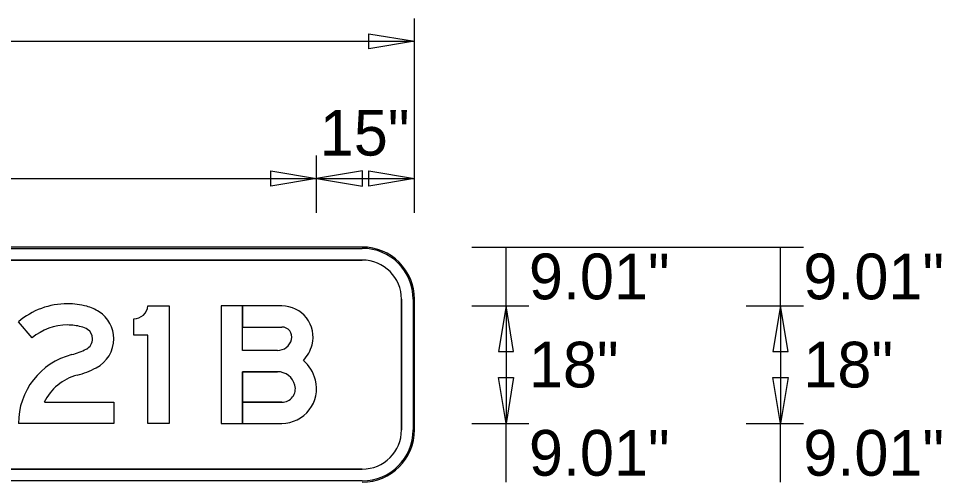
# Model space of a CAD drawing. Extents: x 2149961 to 2150220, y 145114 to 145240.
# Drawn here: x 2149993.88 to 2150005.65, y 145233.27 to 145239.18 of the extents above; entities that cross this region are included whole.
import ezdxf

# ---------------------------------------------------------------- set-up
doc = ezdxf.new("R2010")
doc.units = 0
for name, color, linetype in [('GSBWFILL', 7, 'Continuous'), ('GSCOLORFILL', 7, 'Continuous'), ('GSDIMS', 7, 'Continuous'), ('GSOUTLINE', 7, 'Continuous')]:
    doc.layers.add(name, color=color, linetype=linetype)

msp = doc.modelspace()

# ---------------------------------------------------------------- linework, layer by layer
at = {"layer": 'GSBWFILL'}
for p, q in [((2149998.263, 145236.263), (2149986.596, 145236.263)), ((2149986.596, 145236.096), (2149998.263, 145236.096)), ((2149998.763, 145235.596), (2149998.763, 145233.929)), ((2149998.93, 145233.929), (2149998.93, 145235.596)), ((2149998.263, 145233.429), (2149986.597, 145233.429))]:
    msp.add_line(p, q, dxfattribs=at)
for points in [[(2149995.529, 145235.512), (2149995.799, 145235.512), (2149995.799, 145234.012)], [(2149997.18, 145234.942), (2149996.735, 145234.942), (2149996.735, 145235.512), (2149996.465, 145235.512), (2149996.465, 145234.012), (2149996.735, 145234.012)], [(2149997.238, 145235.512), (2149996.735, 145235.512), (2149996.735, 145235.242), (2149997.238, 145235.242)], [(2149994.053, 145235.103), (2149993.879, 145235.309)], [(2149995.799, 145234.012), (2149995.529, 145234.012), (2149995.529, 145235.137), (2149995.349, 145235.137), (2149995.349, 145235.347)], [(2149996.735, 145234.012), (2149996.735, 145234.672), (2149997.18, 145234.672)], [(2149994.209, 145234.282), (2149995.094, 145234.282), (2149995.094, 145234.012), (2149993.879, 145234.012)], [(2149997.238, 145234.282), (2149996.735, 145234.282), (2149996.735, 145234.012), (2149997.238, 145234.012)]]:
    msp.add_lwpolyline(points, dxfattribs=at)
for centre, radius, start, end in [((2149998.263, 145235.596), 0.667, 0, 90), ((2149998.263, 145235.596), 0.5, 0, 90), ((2149998.263, 145233.929), 0.667, 270, 0), ((2149998.263, 145233.929), 0.5, 270, 0)]:
    msp.add_arc(centre, radius, start, end, dxfattribs=at)
for centre, major_axis, ratio, start_param, end_param in [((2149994.505, 145234.571), (0, 0.968), 0.999995, 0, 0.70376), ((2149994.505, 145234.59), (0, 0.948), 0.999995, 6.02311, 6.283185), ((2149994.607, 145234.975), (0, 0.55), 0.999995, 5.706931, 6.02311), ((2149994.684, 145235.093), (0, 0.41), 0.999995, 4.712389, 5.706931), ((2149995.349, 145235.528), (0, 0.181), 0.999988, 3.141593, 4.625487), ((2149997.238, 145235.115), (0, 0.397), 0.999994, 4.459709, 6.283185), ((2149994.505, 145234.571), (0, 0.698), 0.999995, 0, 0.70376), ((2149994.505, 145234.59), (0, 0.678), 0.999995, 6.02311, 6.283185), ((2149994.607, 145234.975), (0, 0.28), 0.999995, 5.706931, 6.02311), ((2149994.684, 145235.093), (0, 0.14), 0.999995, 4.712389, 5.706931), ((2149997.238, 145235.115), (0, 0.127), 0.999994, 4.459709, 6.283185), ((2149994.675, 145235.093), (0, 0.149), 0.999995, 3.626327, 4.712389), ((2149994.675, 145235.093), (0, 0.419), 0.999995, 3.626327, 4.712389), ((2149997.18, 145235.13), (0, 0.187), 0.999994, 3.141593, 4.459709), ((2149994.35, 145235.708), (0, 0.845), 0.999995, 3.392123, 3.626327), ((2149997.18, 145235.13), (0, 0.457), 0.999994, 3.95686, 4.459709), ((2149994.784, 145234.012), (0, 0.906), 0.999995, 0.25053, 1.570796), ((2149994.35, 145235.708), (0, 1.115), 0.999995, 3.392123, 3.626327), ((2149997.18, 145234.44), (0, 0.502), 0.999994, 4.965069, 5.558736), ((2149994.784, 145234.012), (0, 0.636), 0.999995, 0.25053, 1.132058), ((2149997.18, 145234.44), (0, 0.232), 0.999994, 4.965069, 6.283185), ((2149997.238, 145234.455), (0, 0.442), 0.999994, 3.141593, 4.965069), ((2149997.238, 145234.455), (0, 0.172), 0.999994, 3.141593, 4.965069)]:
    msp.add_ellipse(centre, major_axis=major_axis, ratio=ratio, start_param=start_param, end_param=end_param, dxfattribs=at)
at = {"layer": 'GSCOLORFILL'}
for p, q in [((2149998.263, 145236.263), (2149986.596, 145236.263)), ((2149998.263, 145236.263), (2149986.596, 145236.263)), ((2149998.263, 145236.263), (2149986.596, 145236.263)), ((2149986.596, 145236.246), (2149998.263, 145236.246)), ((2149986.596, 145236.096), (2149998.263, 145236.096)), ((2149998.763, 145235.596), (2149998.763, 145233.929)), ((2149998.913, 145235.596), (2149998.913, 145233.929)), ((2149998.93, 145233.929), (2149998.93, 145235.596)), ((2149998.93, 145233.929), (2149998.93, 145235.596)), ((2149998.93, 145233.929), (2149998.93, 145235.596)), ((2149998.263, 145233.429), (2149986.597, 145233.429)), ((2149998.263, 145233.279), (2149986.596, 145233.279))]:
    msp.add_line(p, q, dxfattribs=at)
for points in [[(2149995.529, 145235.512), (2149995.799, 145235.512), (2149995.799, 145234.012)], [(2149997.18, 145234.942), (2149996.735, 145234.942), (2149996.735, 145235.512), (2149996.465, 145235.512), (2149996.465, 145234.012), (2149996.735, 145234.012)], [(2149997.238, 145235.512), (2149996.735, 145235.512), (2149996.735, 145235.242), (2149997.238, 145235.242)], [(2149994.053, 145235.103), (2149993.879, 145235.309)], [(2149995.799, 145234.012), (2149995.529, 145234.012), (2149995.529, 145235.137), (2149995.349, 145235.137), (2149995.349, 145235.347)], [(2149996.735, 145234.012), (2149996.735, 145234.672), (2149997.18, 145234.672)], [(2149994.209, 145234.282), (2149995.094, 145234.282), (2149995.094, 145234.012), (2149993.879, 145234.012)], [(2149997.238, 145234.282), (2149996.735, 145234.282), (2149996.735, 145234.012), (2149997.238, 145234.012)]]:
    msp.add_lwpolyline(points, dxfattribs=at)
for centre, radius, start, end in [((2149998.263, 145235.596), 0.667, 0, 90), ((2149998.263, 145235.596), 0.667, 0, 90), ((2149998.263, 145235.596), 0.667, 0, 90), ((2149998.263, 145235.596), 0.65, 0, 90), ((2149998.263, 145235.596), 0.5, 0, 90), ((2149998.263, 145233.929), 0.667, 270, 0), ((2149998.263, 145233.929), 0.667, 270, 0), ((2149998.263, 145233.929), 0.5, 270, 0), ((2149998.263, 145233.929), 0.667, 270, 0), ((2149998.263, 145233.929), 0.65, 270, 0)]:
    msp.add_arc(centre, radius, start, end, dxfattribs=at)
for centre, major_axis, ratio, start_param, end_param in [((2149994.505, 145234.571), (0, 0.968), 0.999995, 0, 0.70376), ((2149994.505, 145234.59), (0, 0.948), 0.999995, 6.02311, 6.283185), ((2149994.607, 145234.975), (0, 0.55), 0.999995, 5.706931, 6.02311), ((2149994.684, 145235.093), (0, 0.41), 0.999995, 4.712389, 5.706931), ((2149995.349, 145235.528), (0, 0.181), 0.999988, 3.141593, 4.625487), ((2149997.238, 145235.115), (0, 0.397), 0.999994, 4.459709, 6.283185), ((2149994.505, 145234.571), (0, 0.698), 0.999995, 0, 0.70376), ((2149994.505, 145234.59), (0, 0.678), 0.999995, 6.02311, 6.283185), ((2149994.607, 145234.975), (0, 0.28), 0.999995, 5.706931, 6.02311), ((2149994.684, 145235.093), (0, 0.14), 0.999995, 4.712389, 5.706931), ((2149997.238, 145235.115), (0, 0.127), 0.999994, 4.459709, 6.283185), ((2149994.675, 145235.093), (0, 0.149), 0.999995, 3.626327, 4.712389), ((2149994.675, 145235.093), (0, 0.419), 0.999995, 3.626327, 4.712389), ((2149997.18, 145235.13), (0, 0.187), 0.999994, 3.141593, 4.459709), ((2149994.35, 145235.708), (0, 0.845), 0.999995, 3.392123, 3.626327), ((2149997.18, 145235.13), (0, 0.457), 0.999994, 3.95686, 4.459709), ((2149994.784, 145234.012), (0, 0.906), 0.999995, 0.25053, 1.570796), ((2149994.35, 145235.708), (0, 1.115), 0.999995, 3.392123, 3.626327), ((2149997.18, 145234.44), (0, 0.502), 0.999994, 4.965069, 5.558736), ((2149994.784, 145234.012), (0, 0.636), 0.999995, 0.25053, 1.132058), ((2149997.18, 145234.44), (0, 0.232), 0.999994, 4.965069, 6.283185), ((2149997.238, 145234.455), (0, 0.442), 0.999994, 3.141593, 4.965069), ((2149997.238, 145234.455), (0, 0.172), 0.999994, 3.141593, 4.965069)]:
    msp.add_ellipse(centre, major_axis=major_axis, ratio=ratio, start_param=start_param, end_param=end_param, dxfattribs=at)
at = {"layer": 'GSDIMS'}
for p, q in [((2149998.93, 145238.45), (2149998.93, 145239.18)), ((2149985.929, 145238.888), (2149998.93, 145238.888)), ((2149998.93, 145236.7), (2149998.93, 145238.45)), ((2149997.68, 145236.7), (2149997.68, 145237.43)), ((2149997.68, 145236.7), (2149997.68, 145237.43)), ((2149998.93, 145236.7), (2149998.93, 145237.43)), ((2149987.179, 145237.138), (2149997.68, 145237.138)), ((2149997.68, 145237.138), (2149998.93, 145237.138)), ((2149999.659, 145236.263), (2150000.388, 145236.263)), ((2149999.659, 145236.263), (2150003.159, 145236.263)), ((2150000.096, 145235.512), (2150000.096, 145236.263)), ((2150003.159, 145236.263), (2150003.888, 145236.263)), ((2150003.596, 145235.512), (2150003.596, 145236.263)), ((2149999.659, 145235.512), (2150000.388, 145235.512)), ((2149999.659, 145235.512), (2150000.388, 145235.512)), ((2150000.096, 145235.512), (2150000.096, 145234.012)), ((2150003.159, 145235.512), (2150003.888, 145235.512)), ((2150003.159, 145235.512), (2150003.888, 145235.512)), ((2150003.596, 145235.512), (2150003.596, 145234.012)), ((2149999.659, 145234.012), (2150000.388, 145234.012)), ((2149999.659, 145234.012), (2150000.388, 145234.012)), ((2150000.096, 145233.262), (2150000.096, 145234.012)), ((2150003.159, 145234.012), (2150003.888, 145234.012)), ((2150003.159, 145234.012), (2150003.888, 145234.012)), ((2150003.596, 145233.262), (2150003.596, 145234.012))]:
    msp.add_line(p, q, dxfattribs=at)
for points in [[(2149998.93, 145238.888), (2149998.346, 145238.791), (2149998.346, 145238.985)], [(2149997.68, 145237.138), (2149997.097, 145237.041), (2149997.097, 145237.235)], [(2149997.68, 145237.138), (2149998.264, 145237.041), (2149998.264, 145237.235)], [(2149998.93, 145237.138), (2149998.346, 145237.041), (2149998.346, 145237.235)], [(2150000.096, 145235.512), (2149999.999, 145234.929), (2150000.193, 145234.929)], [(2150003.596, 145235.512), (2150003.499, 145234.929), (2150003.693, 145234.929)], [(2150000.096, 145234.012), (2149999.999, 145234.596), (2150000.193, 145234.596)], [(2150003.596, 145234.012), (2150003.499, 145234.596), (2150003.693, 145234.596)]]:
    msp.add_lwpolyline(points, close=True, dxfattribs=at)
at = {"layer": 'GSOUTLINE'}
for p, q in [((2149998.263, 145236.263), (2149986.596, 145236.263)), ((2149998.263, 145236.096), (2149986.596, 145236.096)), ((2149998.763, 145233.929), (2149998.763, 145235.596)), ((2149998.93, 145233.929), (2149998.93, 145235.596)), ((2149996.465, 145234.012), (2149997.238, 145234.012)), ((2149986.596, 145233.429), (2149998.263, 145233.429))]:
    msp.add_line(p, q, dxfattribs=at)
for points in [[(2149995.529, 145235.512), (2149995.799, 145235.512), (2149995.799, 145234.012)], [(2149997.238, 145235.512), (2149996.465, 145235.512), (2149996.465, 145234.012)], [(2149994.053, 145235.103), (2149993.879, 145235.309)], [(2149995.799, 145234.012), (2149995.529, 145234.012), (2149995.529, 145235.137), (2149995.349, 145235.137), (2149995.349, 145235.347)], [(2149997.18, 145234.942), (2149996.735, 145234.942), (2149996.735, 145235.242), (2149997.238, 145235.242)], [(2149997.18, 145234.672), (2149996.735, 145234.672), (2149996.735, 145234.282), (2149997.238, 145234.282)], [(2149994.209, 145234.282), (2149995.094, 145234.282), (2149995.094, 145234.012), (2149993.879, 145234.012)]]:
    msp.add_lwpolyline(points, dxfattribs=at)
for centre, radius, start, end in [((2149998.263, 145235.596), 0.667, 0, 90), ((2149998.263, 145235.596), 0.5, 0, 90), ((2149998.263, 145233.929), 0.667, 270, 0), ((2149998.263, 145233.929), 0.5, 270, 0)]:
    msp.add_arc(centre, radius, start, end, dxfattribs=at)
for centre, major_axis, ratio, start_param, end_param in [((2149994.505, 145234.571), (0, 0.968), 0.999995, 0, 0.70376), ((2149994.505, 145234.59), (0, 0.948), 0.999995, 6.02311, 6.283185), ((2149994.607, 145234.975), (0, 0.55), 0.999995, 5.706931, 6.02311), ((2149994.684, 145235.093), (0, 0.41), 0.999995, 4.712389, 5.706931), ((2149995.349, 145235.528), (0, 0.181), 0.999988, 3.141593, 4.625487), ((2149997.238, 145235.115), (0, 0.397), 0.999994, 4.459709, 6.283185), ((2149994.505, 145234.571), (0, 0.698), 0.999995, 0, 0.70376), ((2149994.505, 145234.59), (0, 0.678), 0.999995, 6.02311, 6.283185), ((2149994.607, 145234.975), (0, 0.28), 0.999995, 5.706931, 6.02311), ((2149994.684, 145235.093), (0, 0.14), 0.999995, 4.712389, 5.706931), ((2149997.238, 145235.115), (0, 0.127), 0.999994, 4.459709, 6.283185), ((2149994.675, 145235.093), (0, 0.149), 0.999995, 3.626327, 4.712389), ((2149994.675, 145235.093), (0, 0.419), 0.999995, 3.626327, 4.712389), ((2149997.18, 145235.13), (0, 0.187), 0.999994, 3.141593, 4.459709), ((2149994.35, 145235.708), (0, 0.845), 0.999995, 3.392123, 3.626327), ((2149997.18, 145235.13), (0, 0.457), 0.999994, 3.95686, 4.459709), ((2149994.784, 145234.012), (0, 0.906), 0.999995, 0.25053, 1.570796), ((2149994.35, 145235.708), (0, 1.115), 0.999995, 3.392123, 3.626327), ((2149997.18, 145234.44), (0, 0.502), 0.999994, 4.965069, 5.558736), ((2149994.784, 145234.012), (0, 0.636), 0.999995, 0.25053, 1.132058), ((2149997.18, 145234.44), (0, 0.232), 0.999994, 4.965069, 6.283185), ((2149997.238, 145234.455), (0, 0.442), 0.999994, 3.141593, 4.965069), ((2149997.238, 145234.455), (0, 0.172), 0.999994, 3.141593, 4.965069)]:
    msp.add_ellipse(centre, major_axis=major_axis, ratio=ratio, start_param=start_param, end_param=end_param, dxfattribs=at)

# ---------------------------------------------------------------- texts
at = {"layer": 'GSDIMS'}
for s, p in [('15"', (2149997.721, 145237.43)), ('9.01"', (2150000.388, 145235.596)), ('9.01"', (2150003.888, 145235.596)), ('18"', (2150000.388, 145234.471)), ('18"', (2150003.888, 145234.471)), ('9.01"', (2150000.388, 145233.345)), ('9.01"', (2150003.888, 145233.345))]:
    msp.add_text(s, height=0.5833, dxfattribs=at).set_placement(p)

doc.saveas('drawing.dxf')
